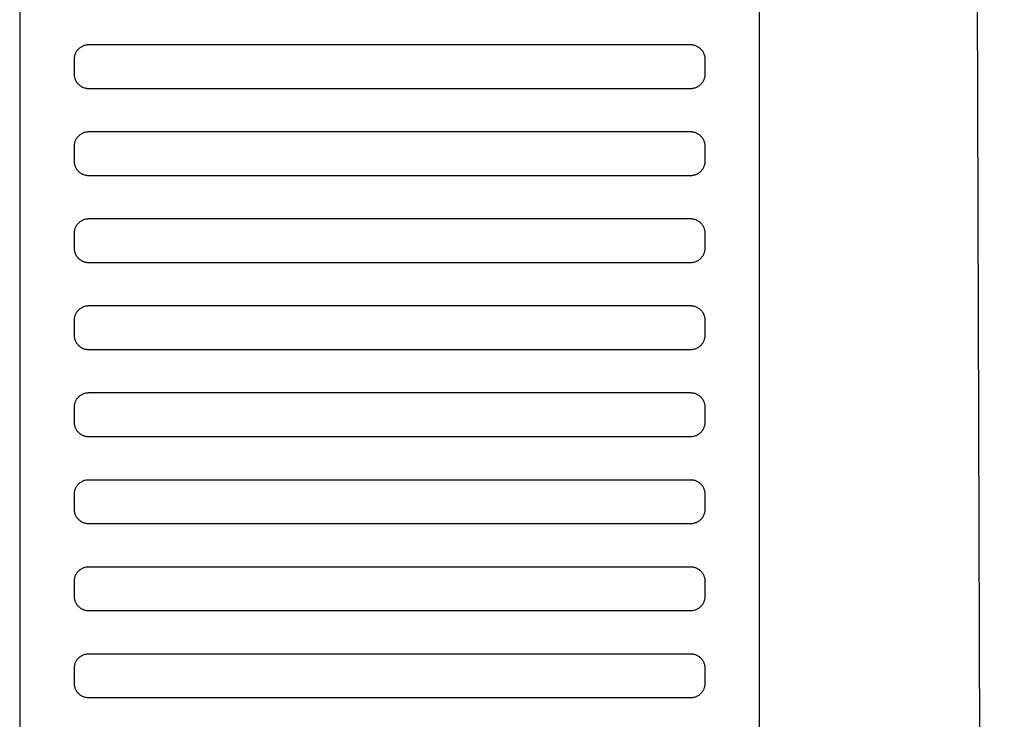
# Model space of a CAD drawing. Header units: millimetres. Extents: x -32221 to 212500, y 31663 to 93766.
# Tile 320 of 340: x 89972 to 90108, y 60578 to 60674. Entities that reach past the tile are written whole.
import ezdxf

# ---------------------------------------------------------------- set-up
doc = ezdxf.new("R2010")
doc.units = ezdxf.units.MM
doc.layers.add('Sciany', color=250, linetype='Continuous')
doc.layers.add('Wyposazenie', color=250, linetype='Continuous')

msp = doc.modelspace()

# ---------------------------------------------------------------- linework, layer by layer
at = {"layer": 'Sciany'}
msp.add_line((90100.937, 61702.056), (90107.889, 59494.939), dxfattribs=at)
at = {"layer": 'Wyposazenie'}
for points in [[(90074.156, 59922.631), (90074.156, 61437.591), (89972.156, 61437.591), (89972.156, 59922.631)], [(90064.656, 60664.591), (90064.759, 60664.593), (90064.86, 60664.601), (90064.96, 60664.614), (90065.059, 60664.632), (90065.155, 60664.654), (90065.25, 60664.681), (90065.343, 60664.712), (90065.434, 60664.748), (90065.523, 60664.788), (90065.609, 60664.832), (90065.693, 60664.881), (90065.774, 60664.933), (90065.852, 60664.988), (90065.928, 60665.048), (90066, 60665.111), (90066.07, 60665.177), (90066.136, 60665.246), (90066.199, 60665.319), (90066.258, 60665.395), (90066.314, 60665.473), (90066.366, 60665.554), (90066.414, 60665.638), (90066.458, 60665.724), (90066.499, 60665.813), (90066.534, 60665.904), (90066.566, 60665.996), (90066.593, 60666.091), (90066.615, 60666.188), (90066.633, 60666.287), (90066.646, 60666.387), (90066.653, 60666.488), (90066.656, 60666.591), (90066.656, 60668.591), (90066.653, 60668.694), (90066.646, 60668.795), (90066.633, 60668.895), (90066.615, 60668.994), (90066.593, 60669.09), (90066.566, 60669.185), (90066.534, 60669.278), (90066.499, 60669.369), (90066.458, 60669.457), (90066.414, 60669.544), (90066.366, 60669.627), (90066.314, 60669.709), (90066.258, 60669.787), (90066.199, 60669.863), (90066.136, 60669.935), (90066.07, 60670.005), (90066, 60670.071), (90065.928, 60670.134), (90065.852, 60670.193), (90065.774, 60670.249), (90065.693, 60670.301), (90065.609, 60670.349), (90065.523, 60670.393), (90065.434, 60670.434), (90065.343, 60670.469), (90065.25, 60670.501), (90065.155, 60670.528), (90065.059, 60670.55), (90064.96, 60670.568), (90064.86, 60670.581), (90064.759, 60670.588), (90064.656, 60670.591), (89981.656, 60670.591), (89981.553, 60670.588), (89981.452, 60670.581), (89981.352, 60670.568), (89981.253, 60670.55), (89981.156, 60670.528), (89981.062, 60670.501), (89980.969, 60670.469), (89980.878, 60670.434), (89980.789, 60670.393), (89980.703, 60670.349), (89980.619, 60670.301), (89980.538, 60670.249), (89980.46, 60670.193), (89980.384, 60670.134), (89980.312, 60670.071), (89980.242, 60670.005), (89980.176, 60669.935), (89980.113, 60669.863), (89980.054, 60669.787), (89979.998, 60669.709), (89979.946, 60669.627), (89979.897, 60669.544), (89979.853, 60669.457), (89979.813, 60669.369), (89979.777, 60669.278), (89979.746, 60669.185), (89979.719, 60669.09), (89979.697, 60668.994), (89979.679, 60668.895), (89979.666, 60668.795), (89979.658, 60668.694), (89979.656, 60668.591), (89979.656, 60666.591), (89979.658, 60666.488), (89979.666, 60666.387), (89979.679, 60666.287), (89979.697, 60666.188), (89979.719, 60666.091), (89979.746, 60665.996), (89979.777, 60665.904), (89979.813, 60665.813), (89979.853, 60665.724), (89979.897, 60665.638), (89979.946, 60665.554), (89979.998, 60665.473), (89980.054, 60665.395), (89980.113, 60665.319), (89980.176, 60665.246), (89980.242, 60665.177), (89980.312, 60665.111), (89980.384, 60665.048), (89980.46, 60664.988), (89980.538, 60664.933), (89980.619, 60664.881), (89980.703, 60664.832), (89980.789, 60664.788), (89980.878, 60664.748), (89980.969, 60664.712), (89981.062, 60664.681), (89981.156, 60664.654), (89981.253, 60664.632), (89981.352, 60664.614), (89981.452, 60664.601), (89981.553, 60664.593), (89981.656, 60664.591)], [(90064.656, 60652.591), (90064.759, 60652.593), (90064.86, 60652.601), (90064.96, 60652.614), (90065.059, 60652.632), (90065.155, 60652.654), (90065.25, 60652.681), (90065.343, 60652.712), (90065.434, 60652.748), (90065.523, 60652.788), (90065.609, 60652.832), (90065.693, 60652.881), (90065.774, 60652.933), (90065.852, 60652.988), (90065.928, 60653.048), (90066, 60653.111), (90066.07, 60653.177), (90066.136, 60653.246), (90066.199, 60653.319), (90066.258, 60653.395), (90066.314, 60653.473), (90066.366, 60653.554), (90066.414, 60653.638), (90066.458, 60653.724), (90066.499, 60653.813), (90066.534, 60653.904), (90066.566, 60653.996), (90066.593, 60654.091), (90066.615, 60654.188), (90066.633, 60654.287), (90066.646, 60654.387), (90066.653, 60654.488), (90066.656, 60654.591), (90066.656, 60656.591), (90066.653, 60656.694), (90066.646, 60656.795), (90066.633, 60656.895), (90066.615, 60656.994), (90066.593, 60657.09), (90066.566, 60657.185), (90066.534, 60657.278), (90066.499, 60657.369), (90066.458, 60657.457), (90066.414, 60657.544), (90066.366, 60657.627), (90066.314, 60657.709), (90066.258, 60657.787), (90066.199, 60657.863), (90066.136, 60657.935), (90066.07, 60658.005), (90066, 60658.071), (90065.928, 60658.134), (90065.852, 60658.193), (90065.774, 60658.249), (90065.693, 60658.301), (90065.609, 60658.349), (90065.523, 60658.393), (90065.434, 60658.434), (90065.343, 60658.469), (90065.25, 60658.501), (90065.155, 60658.528), (90065.059, 60658.55), (90064.96, 60658.568), (90064.86, 60658.581), (90064.759, 60658.588), (90064.656, 60658.591), (89981.656, 60658.591), (89981.553, 60658.588), (89981.452, 60658.581), (89981.352, 60658.568), (89981.253, 60658.55), (89981.156, 60658.528), (89981.062, 60658.501), (89980.969, 60658.469), (89980.878, 60658.434), (89980.789, 60658.393), (89980.703, 60658.349), (89980.619, 60658.301), (89980.538, 60658.249), (89980.46, 60658.193), (89980.384, 60658.134), (89980.312, 60658.071), (89980.242, 60658.005), (89980.176, 60657.935), (89980.113, 60657.863), (89980.054, 60657.787), (89979.998, 60657.709), (89979.946, 60657.627), (89979.897, 60657.544), (89979.853, 60657.457), (89979.813, 60657.369), (89979.777, 60657.278), (89979.746, 60657.185), (89979.719, 60657.09), (89979.697, 60656.994), (89979.679, 60656.895), (89979.666, 60656.795), (89979.658, 60656.694), (89979.656, 60656.591), (89979.656, 60654.591), (89979.658, 60654.488), (89979.666, 60654.387), (89979.679, 60654.287), (89979.697, 60654.188), (89979.719, 60654.091), (89979.746, 60653.996), (89979.777, 60653.904), (89979.813, 60653.813), (89979.853, 60653.724), (89979.897, 60653.638), (89979.946, 60653.554), (89979.998, 60653.473), (89980.054, 60653.395), (89980.113, 60653.319), (89980.176, 60653.246), (89980.242, 60653.177), (89980.312, 60653.111), (89980.384, 60653.048), (89980.46, 60652.988), (89980.538, 60652.933), (89980.619, 60652.881), (89980.703, 60652.832), (89980.789, 60652.788), (89980.878, 60652.748), (89980.969, 60652.712), (89981.062, 60652.681), (89981.156, 60652.654), (89981.253, 60652.632), (89981.352, 60652.614), (89981.452, 60652.601), (89981.553, 60652.593), (89981.656, 60652.591)], [(90064.656, 60640.591), (90064.759, 60640.593), (90064.86, 60640.601), (90064.96, 60640.614), (90065.059, 60640.632), (90065.155, 60640.654), (90065.25, 60640.681), (90065.343, 60640.712), (90065.434, 60640.748), (90065.523, 60640.788), (90065.609, 60640.832), (90065.693, 60640.881), (90065.774, 60640.933), (90065.852, 60640.988), (90065.928, 60641.048), (90066, 60641.111), (90066.07, 60641.177), (90066.136, 60641.246), (90066.199, 60641.319), (90066.258, 60641.395), (90066.314, 60641.473), (90066.366, 60641.554), (90066.414, 60641.638), (90066.458, 60641.724), (90066.499, 60641.813), (90066.534, 60641.904), (90066.566, 60641.996), (90066.593, 60642.091), (90066.615, 60642.188), (90066.633, 60642.287), (90066.646, 60642.387), (90066.653, 60642.488), (90066.656, 60642.591), (90066.656, 60644.591), (90066.653, 60644.694), (90066.646, 60644.795), (90066.633, 60644.895), (90066.615, 60644.994), (90066.593, 60645.09), (90066.566, 60645.185), (90066.534, 60645.278), (90066.499, 60645.369), (90066.458, 60645.457), (90066.414, 60645.544), (90066.366, 60645.627), (90066.314, 60645.709), (90066.258, 60645.787), (90066.199, 60645.863), (90066.136, 60645.935), (90066.07, 60646.005), (90066, 60646.071), (90065.928, 60646.134), (90065.852, 60646.193), (90065.774, 60646.249), (90065.693, 60646.301), (90065.609, 60646.349), (90065.523, 60646.393), (90065.434, 60646.434), (90065.343, 60646.469), (90065.25, 60646.501), (90065.155, 60646.528), (90065.059, 60646.55), (90064.96, 60646.568), (90064.86, 60646.581), (90064.759, 60646.588), (90064.656, 60646.591), (89981.656, 60646.591), (89981.553, 60646.588), (89981.452, 60646.581), (89981.352, 60646.568), (89981.253, 60646.55), (89981.156, 60646.528), (89981.062, 60646.501), (89980.969, 60646.469), (89980.878, 60646.434), (89980.789, 60646.393), (89980.703, 60646.349), (89980.619, 60646.301), (89980.538, 60646.249), (89980.46, 60646.193), (89980.384, 60646.134), (89980.312, 60646.071), (89980.242, 60646.005), (89980.176, 60645.935), (89980.113, 60645.863), (89980.054, 60645.787), (89979.998, 60645.709), (89979.946, 60645.627), (89979.897, 60645.544), (89979.853, 60645.457), (89979.813, 60645.369), (89979.777, 60645.278), (89979.746, 60645.185), (89979.719, 60645.09), (89979.697, 60644.994), (89979.679, 60644.895), (89979.666, 60644.795), (89979.658, 60644.694), (89979.656, 60644.591), (89979.656, 60642.591), (89979.658, 60642.488), (89979.666, 60642.387), (89979.679, 60642.287), (89979.697, 60642.188), (89979.719, 60642.091), (89979.746, 60641.996), (89979.777, 60641.904), (89979.813, 60641.813), (89979.853, 60641.724), (89979.897, 60641.638), (89979.946, 60641.554), (89979.998, 60641.473), (89980.054, 60641.395), (89980.113, 60641.319), (89980.176, 60641.246), (89980.242, 60641.177), (89980.312, 60641.111), (89980.384, 60641.048), (89980.46, 60640.988), (89980.538, 60640.933), (89980.619, 60640.881), (89980.703, 60640.832), (89980.789, 60640.788), (89980.878, 60640.748), (89980.969, 60640.712), (89981.062, 60640.681), (89981.156, 60640.654), (89981.253, 60640.632), (89981.352, 60640.614), (89981.452, 60640.601), (89981.553, 60640.593), (89981.656, 60640.591)], [(90064.656, 60628.591), (90064.759, 60628.593), (90064.86, 60628.601), (90064.96, 60628.614), (90065.059, 60628.632), (90065.155, 60628.654), (90065.25, 60628.681), (90065.343, 60628.712), (90065.434, 60628.748), (90065.523, 60628.788), (90065.609, 60628.832), (90065.693, 60628.881), (90065.774, 60628.933), (90065.852, 60628.988), (90065.928, 60629.048), (90066, 60629.111), (90066.07, 60629.177), (90066.136, 60629.246), (90066.199, 60629.319), (90066.258, 60629.395), (90066.314, 60629.473), (90066.366, 60629.554), (90066.414, 60629.638), (90066.458, 60629.724), (90066.499, 60629.813), (90066.534, 60629.904), (90066.566, 60629.996), (90066.593, 60630.091), (90066.615, 60630.188), (90066.633, 60630.287), (90066.646, 60630.387), (90066.653, 60630.488), (90066.656, 60630.591), (90066.656, 60632.591), (90066.653, 60632.694), (90066.646, 60632.795), (90066.633, 60632.895), (90066.615, 60632.994), (90066.593, 60633.09), (90066.566, 60633.185), (90066.534, 60633.278), (90066.499, 60633.369), (90066.458, 60633.457), (90066.414, 60633.544), (90066.366, 60633.627), (90066.314, 60633.709), (90066.258, 60633.787), (90066.199, 60633.863), (90066.136, 60633.935), (90066.07, 60634.005), (90066, 60634.071), (90065.928, 60634.134), (90065.852, 60634.193), (90065.774, 60634.249), (90065.693, 60634.301), (90065.609, 60634.349), (90065.523, 60634.393), (90065.434, 60634.434), (90065.343, 60634.469), (90065.25, 60634.501), (90065.155, 60634.528), (90065.059, 60634.55), (90064.96, 60634.568), (90064.86, 60634.581), (90064.759, 60634.588), (90064.656, 60634.591), (89981.656, 60634.591), (89981.553, 60634.588), (89981.452, 60634.581), (89981.352, 60634.568), (89981.253, 60634.55), (89981.156, 60634.528), (89981.062, 60634.501), (89980.969, 60634.469), (89980.878, 60634.434), (89980.789, 60634.393), (89980.703, 60634.349), (89980.619, 60634.301), (89980.538, 60634.249), (89980.46, 60634.193), (89980.384, 60634.134), (89980.312, 60634.071), (89980.242, 60634.005), (89980.176, 60633.935), (89980.113, 60633.863), (89980.054, 60633.787), (89979.998, 60633.709), (89979.946, 60633.627), (89979.897, 60633.544), (89979.853, 60633.457), (89979.813, 60633.369), (89979.777, 60633.278), (89979.746, 60633.185), (89979.719, 60633.09), (89979.697, 60632.994), (89979.679, 60632.895), (89979.666, 60632.795), (89979.658, 60632.694), (89979.656, 60632.591), (89979.656, 60630.591), (89979.658, 60630.488), (89979.666, 60630.387), (89979.679, 60630.287), (89979.697, 60630.188), (89979.719, 60630.091), (89979.746, 60629.996), (89979.777, 60629.904), (89979.813, 60629.813), (89979.853, 60629.724), (89979.897, 60629.638), (89979.946, 60629.554), (89979.998, 60629.473), (89980.054, 60629.395), (89980.113, 60629.319), (89980.176, 60629.246), (89980.242, 60629.177), (89980.312, 60629.111), (89980.384, 60629.048), (89980.46, 60628.988), (89980.538, 60628.933), (89980.619, 60628.881), (89980.703, 60628.832), (89980.789, 60628.788), (89980.878, 60628.748), (89980.969, 60628.712), (89981.062, 60628.681), (89981.156, 60628.654), (89981.253, 60628.632), (89981.352, 60628.614), (89981.452, 60628.601), (89981.553, 60628.593), (89981.656, 60628.591)], [(90064.656, 60616.591), (90064.759, 60616.593), (90064.86, 60616.601), (90064.96, 60616.614), (90065.059, 60616.632), (90065.155, 60616.654), (90065.25, 60616.681), (90065.343, 60616.712), (90065.434, 60616.748), (90065.523, 60616.788), (90065.609, 60616.832), (90065.693, 60616.881), (90065.774, 60616.933), (90065.852, 60616.988), (90065.928, 60617.048), (90066, 60617.111), (90066.07, 60617.177), (90066.136, 60617.246), (90066.199, 60617.319), (90066.258, 60617.395), (90066.314, 60617.473), (90066.366, 60617.554), (90066.414, 60617.638), (90066.458, 60617.724), (90066.499, 60617.813), (90066.534, 60617.904), (90066.566, 60617.996), (90066.593, 60618.091), (90066.615, 60618.188), (90066.633, 60618.287), (90066.646, 60618.387), (90066.653, 60618.488), (90066.656, 60618.591), (90066.656, 60620.591), (90066.653, 60620.694), (90066.646, 60620.795), (90066.633, 60620.895), (90066.615, 60620.994), (90066.593, 60621.09), (90066.566, 60621.185), (90066.534, 60621.278), (90066.499, 60621.369), (90066.458, 60621.457), (90066.414, 60621.544), (90066.366, 60621.627), (90066.314, 60621.709), (90066.258, 60621.787), (90066.199, 60621.863), (90066.136, 60621.935), (90066.07, 60622.005), (90066, 60622.071), (90065.928, 60622.134), (90065.852, 60622.193), (90065.774, 60622.249), (90065.693, 60622.301), (90065.609, 60622.349), (90065.523, 60622.393), (90065.434, 60622.434), (90065.343, 60622.469), (90065.25, 60622.501), (90065.155, 60622.528), (90065.059, 60622.55), (90064.96, 60622.568), (90064.86, 60622.581), (90064.759, 60622.588), (90064.656, 60622.591), (89981.656, 60622.591), (89981.553, 60622.588), (89981.452, 60622.581), (89981.352, 60622.568), (89981.253, 60622.55), (89981.156, 60622.528), (89981.062, 60622.501), (89980.969, 60622.469), (89980.878, 60622.434), (89980.789, 60622.393), (89980.703, 60622.349), (89980.619, 60622.301), (89980.538, 60622.249), (89980.46, 60622.193), (89980.384, 60622.134), (89980.312, 60622.071), (89980.242, 60622.005), (89980.176, 60621.935), (89980.113, 60621.863), (89980.054, 60621.787), (89979.998, 60621.709), (89979.946, 60621.627), (89979.897, 60621.544), (89979.853, 60621.457), (89979.813, 60621.369), (89979.777, 60621.278), (89979.746, 60621.185), (89979.719, 60621.09), (89979.697, 60620.994), (89979.679, 60620.895), (89979.666, 60620.795), (89979.658, 60620.694), (89979.656, 60620.591), (89979.656, 60618.591), (89979.658, 60618.488), (89979.666, 60618.387), (89979.679, 60618.287), (89979.697, 60618.188), (89979.719, 60618.091), (89979.746, 60617.996), (89979.777, 60617.904), (89979.813, 60617.813), (89979.853, 60617.724), (89979.897, 60617.638), (89979.946, 60617.554), (89979.998, 60617.473), (89980.054, 60617.395), (89980.113, 60617.319), (89980.176, 60617.246), (89980.242, 60617.177), (89980.312, 60617.111), (89980.384, 60617.048), (89980.46, 60616.988), (89980.538, 60616.933), (89980.619, 60616.881), (89980.703, 60616.832), (89980.789, 60616.788), (89980.878, 60616.748), (89980.969, 60616.712), (89981.062, 60616.681), (89981.156, 60616.654), (89981.253, 60616.632), (89981.352, 60616.614), (89981.452, 60616.601), (89981.553, 60616.593), (89981.656, 60616.591)], [(90064.656, 60604.591), (90064.759, 60604.593), (90064.86, 60604.601), (90064.96, 60604.614), (90065.059, 60604.632), (90065.155, 60604.654), (90065.25, 60604.681), (90065.343, 60604.712), (90065.434, 60604.748), (90065.523, 60604.788), (90065.609, 60604.832), (90065.693, 60604.881), (90065.774, 60604.933), (90065.852, 60604.988), (90065.928, 60605.048), (90066, 60605.111), (90066.07, 60605.177), (90066.136, 60605.246), (90066.199, 60605.319), (90066.258, 60605.395), (90066.314, 60605.473), (90066.366, 60605.554), (90066.414, 60605.638), (90066.458, 60605.724), (90066.499, 60605.813), (90066.534, 60605.904), (90066.566, 60605.996), (90066.593, 60606.091), (90066.615, 60606.188), (90066.633, 60606.287), (90066.646, 60606.387), (90066.653, 60606.488), (90066.656, 60606.591), (90066.656, 60608.591), (90066.653, 60608.694), (90066.646, 60608.795), (90066.633, 60608.895), (90066.615, 60608.994), (90066.593, 60609.09), (90066.566, 60609.185), (90066.534, 60609.278), (90066.499, 60609.369), (90066.458, 60609.457), (90066.414, 60609.544), (90066.366, 60609.627), (90066.314, 60609.709), (90066.258, 60609.787), (90066.199, 60609.863), (90066.136, 60609.935), (90066.07, 60610.005), (90066, 60610.071), (90065.928, 60610.134), (90065.852, 60610.193), (90065.774, 60610.249), (90065.693, 60610.301), (90065.609, 60610.349), (90065.523, 60610.393), (90065.434, 60610.434), (90065.343, 60610.469), (90065.25, 60610.501), (90065.155, 60610.528), (90065.059, 60610.55), (90064.96, 60610.568), (90064.86, 60610.581), (90064.759, 60610.588), (90064.656, 60610.591), (89981.656, 60610.591), (89981.553, 60610.588), (89981.452, 60610.581), (89981.352, 60610.568), (89981.253, 60610.55), (89981.156, 60610.528), (89981.062, 60610.501), (89980.969, 60610.469), (89980.878, 60610.434), (89980.789, 60610.393), (89980.703, 60610.349), (89980.619, 60610.301), (89980.538, 60610.249), (89980.46, 60610.193), (89980.384, 60610.134), (89980.312, 60610.071), (89980.242, 60610.005), (89980.176, 60609.935), (89980.113, 60609.863), (89980.054, 60609.787), (89979.998, 60609.709), (89979.946, 60609.627), (89979.897, 60609.544), (89979.853, 60609.457), (89979.813, 60609.369), (89979.777, 60609.278), (89979.746, 60609.185), (89979.719, 60609.09), (89979.697, 60608.994), (89979.679, 60608.895), (89979.666, 60608.795), (89979.658, 60608.694), (89979.656, 60608.591), (89979.656, 60606.591), (89979.658, 60606.488), (89979.666, 60606.387), (89979.679, 60606.287), (89979.697, 60606.188), (89979.719, 60606.091), (89979.746, 60605.996), (89979.777, 60605.904), (89979.813, 60605.813), (89979.853, 60605.724), (89979.897, 60605.638), (89979.946, 60605.554), (89979.998, 60605.473), (89980.054, 60605.395), (89980.113, 60605.319), (89980.176, 60605.246), (89980.242, 60605.177), (89980.312, 60605.111), (89980.384, 60605.048), (89980.46, 60604.988), (89980.538, 60604.933), (89980.619, 60604.881), (89980.703, 60604.832), (89980.789, 60604.788), (89980.878, 60604.748), (89980.969, 60604.712), (89981.062, 60604.681), (89981.156, 60604.654), (89981.253, 60604.632), (89981.352, 60604.614), (89981.452, 60604.601), (89981.553, 60604.593), (89981.656, 60604.591)], [(90064.656, 60592.591), (90064.759, 60592.593), (90064.86, 60592.601), (90064.96, 60592.614), (90065.059, 60592.632), (90065.155, 60592.654), (90065.25, 60592.681), (90065.343, 60592.712), (90065.434, 60592.748), (90065.523, 60592.788), (90065.609, 60592.832), (90065.693, 60592.881), (90065.774, 60592.933), (90065.852, 60592.989), (90065.928, 60593.048), (90066, 60593.111), (90066.07, 60593.177), (90066.136, 60593.246), (90066.199, 60593.319), (90066.258, 60593.395), (90066.314, 60593.473), (90066.366, 60593.554), (90066.414, 60593.638), (90066.458, 60593.724), (90066.499, 60593.813), (90066.534, 60593.904), (90066.566, 60593.996), (90066.593, 60594.091), (90066.615, 60594.188), (90066.633, 60594.287), (90066.646, 60594.387), (90066.653, 60594.488), (90066.656, 60594.591), (90066.656, 60596.591), (90066.653, 60596.694), (90066.646, 60596.795), (90066.633, 60596.895), (90066.615, 60596.994), (90066.593, 60597.09), (90066.566, 60597.185), (90066.534, 60597.278), (90066.499, 60597.369), (90066.458, 60597.457), (90066.414, 60597.544), (90066.366, 60597.627), (90066.314, 60597.709), (90066.258, 60597.787), (90066.199, 60597.863), (90066.136, 60597.935), (90066.07, 60598.005), (90066, 60598.071), (90065.928, 60598.134), (90065.852, 60598.193), (90065.774, 60598.249), (90065.693, 60598.301), (90065.609, 60598.349), (90065.523, 60598.393), (90065.434, 60598.434), (90065.343, 60598.469), (90065.25, 60598.501), (90065.155, 60598.528), (90065.059, 60598.55), (90064.96, 60598.568), (90064.86, 60598.581), (90064.759, 60598.588), (90064.656, 60598.591), (89981.656, 60598.591), (89981.553, 60598.588), (89981.452, 60598.581), (89981.352, 60598.568), (89981.253, 60598.55), (89981.156, 60598.528), (89981.062, 60598.501), (89980.969, 60598.469), (89980.878, 60598.434), (89980.789, 60598.393), (89980.703, 60598.349), (89980.619, 60598.301), (89980.538, 60598.249), (89980.46, 60598.193), (89980.384, 60598.134), (89980.312, 60598.071), (89980.242, 60598.005), (89980.176, 60597.935), (89980.113, 60597.863), (89980.054, 60597.787), (89979.998, 60597.709), (89979.946, 60597.627), (89979.897, 60597.544), (89979.853, 60597.457), (89979.813, 60597.369), (89979.777, 60597.278), (89979.746, 60597.185), (89979.719, 60597.09), (89979.697, 60596.994), (89979.679, 60596.895), (89979.666, 60596.795), (89979.658, 60596.694), (89979.656, 60596.591), (89979.656, 60594.591), (89979.658, 60594.488), (89979.666, 60594.387), (89979.679, 60594.287), (89979.697, 60594.188), (89979.719, 60594.091), (89979.746, 60593.996), (89979.777, 60593.904), (89979.813, 60593.813), (89979.853, 60593.724), (89979.897, 60593.638), (89979.946, 60593.554), (89979.998, 60593.473), (89980.054, 60593.395), (89980.113, 60593.319), (89980.176, 60593.246), (89980.242, 60593.177), (89980.312, 60593.111), (89980.384, 60593.048), (89980.46, 60592.988), (89980.538, 60592.933), (89980.619, 60592.881), (89980.703, 60592.832), (89980.789, 60592.788), (89980.878, 60592.748), (89980.969, 60592.712), (89981.062, 60592.681), (89981.156, 60592.654), (89981.253, 60592.632), (89981.352, 60592.614), (89981.452, 60592.601), (89981.553, 60592.593), (89981.656, 60592.591)], [(90064.656, 60580.591), (90064.759, 60580.593), (90064.86, 60580.601), (90064.96, 60580.614), (90065.059, 60580.632), (90065.155, 60580.654), (90065.25, 60580.681), (90065.343, 60580.712), (90065.434, 60580.748), (90065.523, 60580.788), (90065.609, 60580.832), (90065.693, 60580.881), (90065.774, 60580.933), (90065.852, 60580.989), (90065.928, 60581.048), (90066, 60581.111), (90066.07, 60581.177), (90066.136, 60581.246), (90066.199, 60581.319), (90066.258, 60581.395), (90066.314, 60581.473), (90066.366, 60581.554), (90066.414, 60581.638), (90066.458, 60581.724), (90066.499, 60581.813), (90066.534, 60581.904), (90066.566, 60581.996), (90066.593, 60582.091), (90066.615, 60582.188), (90066.633, 60582.287), (90066.646, 60582.387), (90066.653, 60582.488), (90066.656, 60582.591), (90066.656, 60584.591), (90066.653, 60584.694), (90066.646, 60584.795), (90066.633, 60584.895), (90066.615, 60584.994), (90066.593, 60585.09), (90066.566, 60585.185), (90066.534, 60585.278), (90066.499, 60585.369), (90066.458, 60585.457), (90066.414, 60585.544), (90066.366, 60585.627), (90066.314, 60585.709), (90066.258, 60585.787), (90066.199, 60585.863), (90066.136, 60585.935), (90066.07, 60586.005), (90066, 60586.071), (90065.928, 60586.134), (90065.852, 60586.193), (90065.774, 60586.249), (90065.693, 60586.301), (90065.609, 60586.349), (90065.523, 60586.393), (90065.434, 60586.434), (90065.343, 60586.469), (90065.25, 60586.501), (90065.155, 60586.528), (90065.059, 60586.55), (90064.96, 60586.568), (90064.86, 60586.581), (90064.759, 60586.588), (90064.656, 60586.591), (89981.656, 60586.591), (89981.553, 60586.588), (89981.452, 60586.581), (89981.352, 60586.568), (89981.253, 60586.55), (89981.156, 60586.528), (89981.062, 60586.501), (89980.969, 60586.469), (89980.878, 60586.434), (89980.789, 60586.393), (89980.703, 60586.349), (89980.619, 60586.301), (89980.538, 60586.249), (89980.46, 60586.193), (89980.384, 60586.134), (89980.312, 60586.071), (89980.242, 60586.005), (89980.176, 60585.935), (89980.113, 60585.863), (89980.054, 60585.787), (89979.998, 60585.709), (89979.946, 60585.627), (89979.897, 60585.544), (89979.853, 60585.457), (89979.813, 60585.369), (89979.777, 60585.278), (89979.746, 60585.185), (89979.719, 60585.09), (89979.697, 60584.994), (89979.679, 60584.895), (89979.666, 60584.795), (89979.658, 60584.694), (89979.656, 60584.591), (89979.656, 60582.591), (89979.658, 60582.488), (89979.666, 60582.387), (89979.679, 60582.287), (89979.697, 60582.188), (89979.719, 60582.091), (89979.746, 60581.996), (89979.777, 60581.904), (89979.813, 60581.813), (89979.853, 60581.724), (89979.897, 60581.638), (89979.946, 60581.554), (89979.998, 60581.473), (89980.054, 60581.395), (89980.113, 60581.319), (89980.176, 60581.246), (89980.242, 60581.177), (89980.312, 60581.111), (89980.384, 60581.048), (89980.46, 60580.988), (89980.538, 60580.933), (89980.619, 60580.881), (89980.703, 60580.832), (89980.789, 60580.788), (89980.878, 60580.748), (89980.969, 60580.712), (89981.062, 60580.681), (89981.156, 60580.654), (89981.253, 60580.632), (89981.352, 60580.614), (89981.452, 60580.601), (89981.553, 60580.593), (89981.656, 60580.591)]]:
    msp.add_lwpolyline(points, close=True, dxfattribs=at)

doc.saveas('drawing.dxf')
